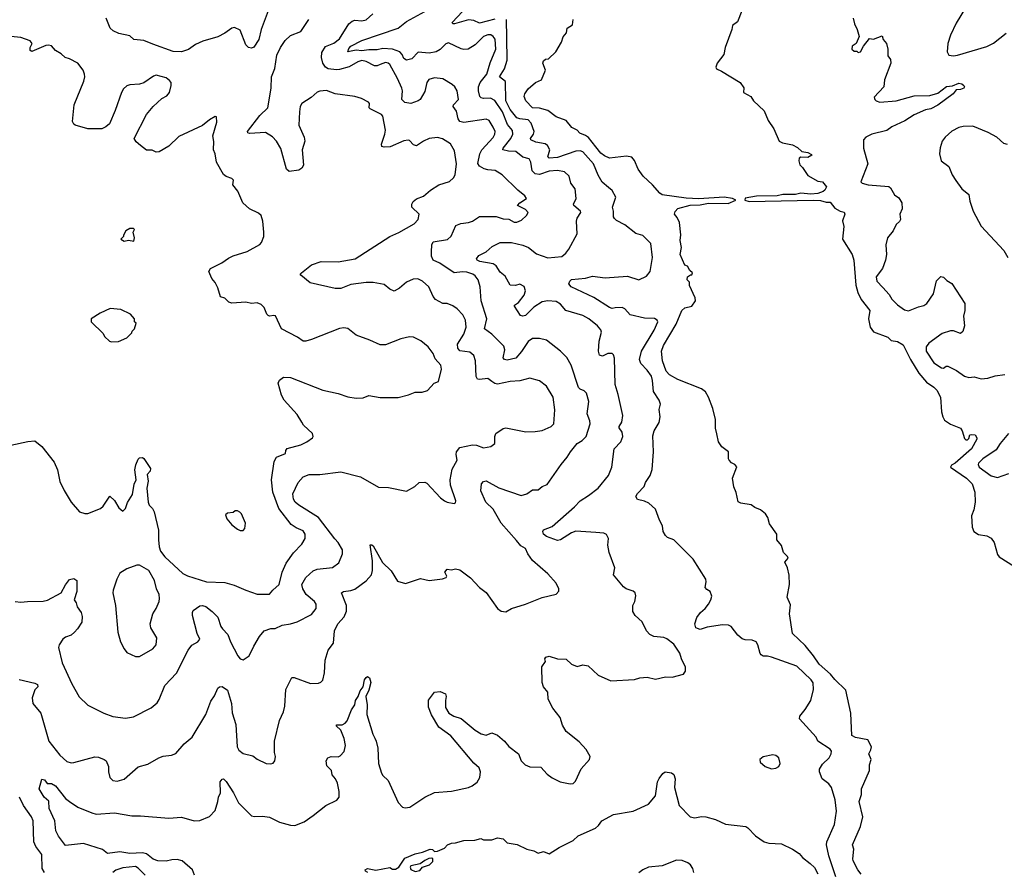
# Model space of a CAD drawing. Extents: x 2087054 to 2277909, y 548907 to 753496.
# Tile 344 of 444: x 2189658 to 2196699, y 704228 to 710325. Entities that reach past the tile are written whole.
import ezdxf

# ---------------------------------------------------------------- set-up
doc = ezdxf.new("R2010")
doc.units = 0

msp = doc.modelspace()

# ---------------------------------------------------------------- linework, layer by layer
at = {"layer": '0CON20XD'}
for points in [[(2196461.7, 710478.3), (2196355, 710300), (2196314.4, 710215), (2196295.7, 710155), (2196291.2, 710095), (2196301.7, 710071.7), (2196335, 710065.8), (2196365, 710071.9), (2196575, 710132.9), (2196622.1, 710157.9), (2196712, 710228)], [(2191435, 710388.8), (2191384.6, 710255), (2191367.8, 710182.2), (2191331.7, 710128.3), (2191315, 710120), (2191295, 710126.2), (2191274.2, 710144.2), (2191235, 710248.8), (2191195, 710268), (2191175, 710264), (2191125, 710227.5), (2191075, 710203.1), (2190968.3, 710171.7), (2190915, 710146.5), (2190865, 710110.7), (2190815, 710093.9), (2190755, 710097.3), (2190608.9, 710148.9), (2190545, 710175.6), (2190475, 710183.1), (2190445, 710208.6), (2190365.7, 710225.7), (2190326.7, 710245), (2190303.8, 710265), (2190275.6, 710335)], [(2190652.5, 705045), (2190685, 705058), (2190744.3, 705065.7), (2190775, 705077.5), (2190834.5, 705145.5), (2190892, 705195), (2190990, 705355), (2191025, 705452.5), (2191051.2, 705488.8), (2191073.8, 705545), (2191086, 705555), (2191105, 705557.1), (2191145, 705531.2), (2191173.3, 705435), (2191177.4, 705367.4), (2191202.5, 705285), (2191214.2, 705125), (2191225, 705101.2), (2191255, 705076.2), (2191325, 705060), (2191356.4, 705036.4), (2191420, 705005), (2191453, 705003), (2191471.7, 705008.3), (2191482.5, 705025), (2191487.5, 705055), (2191480, 705085), (2191481.2, 705165), (2191515.8, 705314.2), (2191543.7, 705376.3), (2191553.6, 705415), (2191562, 705535), (2191605, 705620), (2191621.7, 705621.7), (2191737.3, 705577.3), (2191795, 705580), (2191812.3, 705587.7), (2191825, 705602.5), (2191837.5, 705655), (2191841.5, 705745), (2191862.9, 705815), (2191901.1, 705865), (2191908.6, 705955), (2191931.9, 706005), (2191977.5, 706055), (2191995.8, 706095), (2191995.6, 706135.6), (2191958.8, 706225), (2191974.3, 706235.7), (2192025, 706242.5), (2192055, 706253.3), (2192135, 706312), (2192173.1, 706355), (2192181.5, 706385), (2192180, 706455), (2192165, 706570), (2192175, 706570), (2192185, 706561.2), (2192253.2, 706443.2), (2192313.6, 706383.6), (2192360.3, 706310.3), (2192416.2, 706293.8), (2192525, 706329.2), (2192585.9, 706314.1), (2192682.7, 706327.3), (2192707.5, 706335), (2192712.5, 706345), (2192698, 706375), (2192715, 706396), (2192745, 706390), (2192775, 706398.8), (2192805, 706391.2), (2192882.7, 706332.7), (2192945, 706263.3), (2192995, 706227.5), (2193074.1, 706114.1), (2193100, 706095), (2193135, 706091.2), (2193175, 706113.3), (2193275, 706144), (2193395, 706193.8), (2193495, 706216.7), (2193513, 706237), (2193513.3, 706255), (2193493.8, 706295), (2193435, 706362), (2193325, 706458), (2193290.8, 706505), (2193275, 706543.8), (2193242.2, 706562.2), (2193211.1, 706601.1), (2193102, 706725), (2193044, 706824), (2192992.2, 706875), (2192954.6, 706955), (2192961.1, 707005), (2192975, 707022.5), (2192995, 707026), (2193085, 706976.4), (2193245, 706922), (2193285, 706933.8), (2193325, 706963.8), (2193365, 706963.3), (2193395, 706986.2), (2193429.1, 707000.9), (2193530, 707145), (2193574.3, 707195.7), (2193596, 707235), (2193645, 707294.2), (2193680, 707315), (2193708.1, 707345), (2193736.8, 707435), (2193735, 707456.2), (2193715.6, 707505.6), (2193726.9, 707595), (2193712, 707655), (2193695, 707670), (2193665, 707681.9), (2193653.5, 707695), (2193601.4, 707855), (2193569.8, 707909.8), (2193525.5, 707955.5), (2193425, 708032.9), (2193375, 708045.7), (2193325, 708044.4), (2193295, 708024.3), (2193247.4, 707952.6), (2193205, 707905.4), (2193145, 707890.9), (2193124, 707895), (2193115.8, 707905.8), (2193126.3, 707963.7), (2193120, 707990), (2193035, 708075.6), (2192981.5, 708115), (2192998.4, 708185), (2192958.4, 708315), (2192950.4, 708415), (2192936.1, 708465), (2192915, 708493.3), (2192898.6, 708505), (2192855, 708520.3), (2192825, 708522.5), (2192765, 708515.6), (2192662.8, 708582.8), (2192615, 708605.4), (2192603.8, 708633.8), (2192602.1, 708665), (2192604.8, 708715.2), (2192614.8, 708735.2), (2192716.5, 708753.5), (2192743.9, 708776.1), (2192776.9, 708853.1), (2192812.1, 708867.9), (2192866.4, 708873.6), (2192895, 708883.1), (2192945, 708918.1), (2193065, 708917.8), (2193115, 708901.1), (2193155, 708898.6), (2193195, 708878), (2193213.9, 708876.1), (2193247.7, 708892.3), (2193283.3, 708925), (2193293.3, 708945), (2193275, 708967.5), (2193217.5, 708995), (2193233.8, 709015), (2193282.5, 709045), (2193270, 709065), (2193220, 709105), (2193108.8, 709215), (2193057.3, 709247.3), (2193005, 709250), (2192979.4, 709259.4), (2192946.8, 709276.8), (2192934.6, 709295.4), (2192948.6, 709365), (2192963.1, 709395), (2193045, 709482.5), (2193056.4, 709505), (2193057.5, 709525), (2193045, 709556.2), (2193016, 709605), (2192995, 709613.1), (2192835, 709589.7), (2192805, 709597.7), (2192793.8, 709615), (2192780.9, 709670.9), (2192757.5, 709705), (2192760, 709715), (2192796.7, 709755), (2192785.5, 709815.5), (2192770, 709845), (2192751.7, 709861.7), (2192685, 709902), (2192625, 709909.2), (2192585, 709897.1), (2192569.1, 709875), (2192555, 709812), (2192522, 709755), (2192506.5, 709743.5), (2192455, 709725.3), (2192412.2, 709732.2), (2192391.6, 709755), (2192396.6, 709815), (2192391.3, 709835), (2192360.7, 709905), (2192305.4, 710005), (2192293.8, 710015), (2192275, 710017.9), (2192236.6, 710003.4), (2192215, 709993.8), (2192195, 709993.8), (2192135, 710025.3), (2192105, 710032.9), (2192075, 710023.4), (2192015, 709986.9), (2191945, 709968.8), (2191924.1, 709965.9), (2191865, 709973.8), (2191845, 709985.2), (2191825.8, 710015), (2191816.2, 710055), (2191818.8, 710091.2), (2191845, 710133.3), (2191905, 710155.9), (2191945, 710188.9), (2192011.5, 710295), (2192034.4, 710315), (2192055, 710322.1), (2192105, 710317.8), (2192135, 710324.5), (2192182.4, 710367.6)], [(2192582, 705408), (2192580.5, 705459.5), (2192623.6, 705516.4), (2192665, 705520), (2192703.3, 705503.3), (2192708.8, 705485), (2192702.5, 705455), (2192702.9, 705405), (2192725.7, 705365.7), (2192763.3, 705345), (2192815, 705327.1), (2192916.2, 705245), (2192958.3, 705218.3), (2192995, 705208), (2193035, 705224), (2193075, 705208.1), (2193125, 705165.8), (2193155, 705127.5), (2193224, 705075), (2193245, 705023.8), (2193273.8, 704995), (2193305, 704982.9), (2193385, 704980), (2193430.3, 704930.3), (2193465, 704904), (2193522.5, 704875), (2193595, 704860), (2193615, 704863.8), (2193631.7, 704878.3), (2193672.4, 704967.6), (2193732.5, 705035), (2193736.7, 705055), (2193708.8, 705105), (2193659.4, 705159.4), (2193565, 705234), (2193539.7, 705279.7), (2193524.2, 705334.2), (2193471.2, 705401.2), (2193436.2, 705465), (2193433.8, 705515), (2193405, 705553.3), (2193394.4, 705585), (2193393.1, 705696.9), (2193417.5, 705735), (2193413.3, 705755), (2193420, 705765), (2193445, 705772.5), (2193505, 705754.2), (2193565, 705750.8), (2193605, 705716.7), (2193645, 705698.6), (2193685, 705710.8), (2193723.9, 705703.9), (2193795, 705638), (2193885, 705596), (2194053.9, 705606.1), (2194091.7, 705618.3), (2194145, 705623.3), (2194205, 705608.8), (2194276.4, 705626.4), (2194325, 705623.8), (2194405, 705643.3), (2194420, 705665), (2194420, 705695), (2194390, 705755), (2194380, 705795), (2194335, 705858.8), (2194285, 705897.1), (2194265, 705905.6), (2194193, 705913), (2194165, 705928.8), (2194140, 705955), (2194108.8, 706018.8), (2194058.8, 706065), (2194042.7, 706092.7), (2194042, 706135), (2194056, 706165), (2194063.8, 706205), (2194060, 706225), (2194045, 706238.8), (2193995, 706255.8), (2193975, 706270), (2193904.1, 706354.1), (2193914, 706405), (2193873.3, 706515), (2193864.2, 706565.8), (2193868, 706615), (2193855, 706643.3), (2193835, 706652), (2193778.3, 706658.3), (2193635, 706666.7), (2193605, 706656.2), (2193525, 706605.5), (2193505, 706600), (2193425, 706628.6), (2193403.1, 706645), (2193398.9, 706665), (2193405, 706677.5), (2193465, 706700), (2193625, 706841.1), (2193665, 706883.5), (2193726.8, 706923.2), (2193795.7, 706975), (2193868.1, 707065), (2193893.6, 707125), (2193909.2, 707255), (2193956.2, 707305), (2193971.2, 707345), (2193965.8, 707375), (2193944.3, 707405), (2193944.3, 707415), (2193964.5, 707445.5), (2193971.1, 707495), (2193938.6, 707645), (2193916.2, 707715), (2193910.8, 707905), (2193905, 707927.5), (2193895, 707938.8), (2193865, 707938.6), (2193825, 707919.2), (2193805, 707926.2), (2193797.5, 707955), (2193801.5, 708025), (2193819.1, 708089.1), (2193815, 708106.2), (2193789.2, 708135), (2193729.2, 708185), (2193685, 708210), (2193563.8, 708245), (2193525, 708290), (2193495, 708310), (2193435, 708313.3), (2193395, 708306.6), (2193335, 708270), (2193275, 708209.2), (2193255, 708205.8), (2193240.3, 708210.3), (2193196.2, 708275), (2193196.4, 708283.6), (2193225, 708301.2), (2193264.5, 708355), (2193274.3, 708385), (2193265, 708417.5), (2193235, 708433.3), (2193203, 708423), (2193165, 708427.5), (2193130.5, 708490.5), (2193095, 708520), (2193065.5, 708565.5), (2193045, 708578.2), (2192949.2, 708595), (2192929.2, 708605), (2192925.6, 708615), (2192942.4, 708637.6), (2192994, 708665), (2193036.8, 708703.2), (2193095, 708731.9), (2193175, 708730.8), (2193255, 708712.2), (2193295.8, 708695.8), (2193355, 708650), (2193435, 708621.8), (2193535, 708632.2), (2193564, 708655), (2193585.5, 708684.5), (2193645.5, 708794.5), (2193639.4, 708885), (2193645, 708906.2), (2193670, 708945), (2193668, 708955), (2193620, 708995), (2193617.5, 709005), (2193638.6, 709045), (2193631.2, 709115), (2193600, 709155), (2193586.4, 709206.4), (2193555, 709236.7), (2193505, 709246.6), (2193445, 709240.5), (2193375, 709217.6), (2193345, 709221.5), (2193323.9, 709243.9), (2193312.2, 709305), (2193300.8, 709330.8), (2193255, 709342.7), (2193205, 709382.3), (2193153.9, 709383.9), (2193112, 709395), (2193114.4, 709405), (2193170.8, 709475), (2193184.1, 709505), (2193183.1, 709533.1), (2193145.8, 709575.8), (2193111.4, 709665), (2193055, 709747.7), (2193025, 709764.7), (2192975, 709761.4), (2192957.5, 709765), (2192948.8, 709775), (2192939.4, 709815), (2192939.7, 709845), (2192950.8, 709875), (2192999.7, 709935), (2193023.4, 710016.6), (2193063.4, 710115), (2193057.3, 710185), (2193044.5, 710204.5), (2193026.6, 710216.6), (2193005, 710216.5), (2192975, 710204.5), (2192915, 710145.6), (2192865, 710114.5), (2192835, 710111.9), (2192815, 710117.1), (2192725, 710160), (2192705, 710151.9), (2192665, 710112.3), (2192635.7, 710095), (2192586.2, 710086.2), (2192508.3, 710091.7), (2192462.5, 710045), (2192425, 710034.4), (2192406.2, 710046.2), (2192393.5, 710075), (2192376.2, 710095), (2192325, 710113.3), (2192255, 710118), (2192215, 710109.5), (2192155, 710109.8), (2192105, 710101.3), (2192065, 710106.5), (2192005, 710094.2), (2192011.1, 710118.9), (2192025, 710135.5), (2192105.8, 710175), (2192365.5, 710264.5), (2192425, 710310.8), (2192555, 710383.2)], [(2193055, 710329.4), (2192945, 710299.8), (2192905, 710319), (2192867.2, 710322.8), (2192767.5, 710295), (2192755.8, 710295.8), (2192751.4, 710305), (2192825, 710383.3)], [(2194822.9, 710387.1), (2194790.3, 710309.7), (2194756.1, 710283.9), (2194750.8, 710255), (2194702.5, 710125), (2194692.5, 710075), (2194645.8, 710015), (2194636, 709985), (2194642.2, 709972.2), (2194677.1, 709957.1), (2194810, 709875), (2194836.9, 709836.9), (2194834.2, 709804.2), (2194886.7, 709775), (2194906.2, 709745), (2194982.6, 709672.6), (2195009.6, 709605), (2195050.5, 709545), (2195090, 709455), (2195113, 709443), (2195185, 709428.9), (2195220.3, 709410.3), (2195251.9, 709381.9), (2195293.8, 709375), (2195320, 709360), (2195323.3, 709355), (2195295, 709338.5), (2195245, 709341.2), (2195233.3, 709335), (2195228.8, 709315), (2195236.4, 709286.4), (2195257.3, 709267.3), (2195295, 709210), (2195365, 709170), (2195400, 709165), (2195428.8, 709128.8), (2195416.2, 709105), (2195403.3, 709095), (2195365, 709081.9), (2195315, 709077.1), (2195245, 709084.2), (2195205.7, 709074.3), (2195116.1, 709073.9), (2195075, 709064.2), (2194927.2, 709062.8)], [(2192776.2, 706883.8), (2192738.1, 706995), (2192735.7, 707035), (2192750.7, 707109.3), (2192787.5, 707175), (2192780, 707215), (2192782.5, 707235), (2192805, 707266), (2192895, 707285.6), (2192925, 707281.9), (2192975, 707264), (2193027.7, 707272.3), (2193056.2, 707295), (2193056.7, 707345), (2193063.3, 707365), (2193115, 707401.2), (2193135, 707406.2), (2193278.3, 707378.3), (2193345, 707380), (2193395, 707388), (2193458, 707415), (2193476.7, 707435), (2193485.6, 707535), (2193472.1, 707625), (2193424.5, 707704.5), (2193375, 707742), (2193305, 707760.8), (2193235, 707743.1), (2193165, 707738.2), (2193075, 707717.5), (2193055, 707722.5), (2193035, 707738.5), (2193005, 707757.8), (2192945, 707751.2), (2192932.9, 707755), (2192922.8, 707772.8), (2192916.5, 707885), (2192904.5, 707924.5), (2192876.4, 707946.4), (2192805, 707956), (2192791.1, 707975), (2192788.1, 708005), (2192835.3, 708075), (2192850.8, 708125), (2192846.7, 708175), (2192827.5, 708215), (2192787.5, 708257.5), (2192755, 708279.2), (2192715, 708295.6), (2192685, 708294.2), (2192632, 708325), (2192614.5, 708345), (2192583.1, 708415), (2192538, 708455), (2192505, 708471.5), (2192470.7, 708469.3), (2192425, 708447.1), (2192375, 708404), (2192335, 708384.2), (2192305, 708398), (2192265, 708430.6), (2192185, 708445.5), (2192135, 708445.4), (2192025, 708432.2), (2191955, 708402.5), (2191915, 708401.4), (2191735, 708443.8), (2191668.3, 708498.3), (2191663.8, 708505), (2191673.3, 708515), (2191745, 708572.9), (2191814.6, 708595.4), (2191935, 708593.3), (2192055.8, 708614.2), (2192305.2, 708774.8), (2192368.1, 708801.9), (2192480, 708865), (2192506.9, 708895), (2192515.7, 708935), (2192462, 708985), (2192462.5, 709005), (2192472.9, 709025), (2192495, 709043.8), (2192545, 709063.8), (2192595, 709105.7), (2192655, 709143.1), (2192731.4, 709168.6), (2192761.2, 709195), (2192772.5, 709215), (2192780.6, 709295), (2192766.6, 709386.6), (2192737.6, 709437.6), (2192681.7, 709471.7), (2192645, 709481.4), (2192585.8, 709474.2), (2192545, 709455.7), (2192495, 709421.9), (2192475, 709428.9), (2192445, 709460), (2192435, 709463.1), (2192405, 709457.5), (2192306.2, 709415), (2192265, 709412.9), (2192248.1, 709418.1), (2192244.3, 709434.3), (2192268.9, 709505), (2192273.4, 709535), (2192255.5, 709635), (2192245, 709646.5), (2192165, 709687.5), (2192156, 709695), (2192158.8, 709725), (2192153.3, 709735), (2192101.1, 709761.1), (2192055, 709774.4), (2191915, 709795.7), (2191852.7, 709817.3), (2191805, 709814.4), (2191785, 709805.6), (2191741.7, 709768.3), (2191675, 709724.3), (2191663.1, 709705), (2191658.2, 709665), (2191655, 709570), (2191691.3, 709485), (2191698, 709455), (2191678.9, 709395), (2191686.4, 709285), (2191675, 709264), (2191655, 709248.8), (2191585, 709240), (2191566, 709255), (2191524.8, 709404.8), (2191495.4, 709455), (2191465, 709486), (2191415, 709518.1), (2191302, 709512), (2191290, 709515), (2191286, 709525), (2191375, 709640.7), (2191432.9, 709695), (2191457.1, 709835), (2191457.8, 709915), (2191481.9, 709975), (2191497.8, 710072.2), (2191523.8, 710125), (2191556.2, 710175), (2191595, 710212), (2191669.5, 710240.5), (2191726.7, 710325)], [(2195444.4, 704345), (2195428.2, 704425), (2195429.5, 704445), (2195485, 704570), (2195499.6, 704665), (2195489.1, 704745), (2195462.9, 704835), (2195445, 704859.4), (2195395.9, 704895.9), (2195378.8, 704945), (2195378, 704965), (2195399.8, 705000.2), (2195445.7, 705045), (2195461.9, 705075), (2195464.3, 705095), (2195455, 705108.6), (2195365.8, 705165.8), (2195353.3, 705195), (2195234, 705325), (2195237.5, 705345), (2195275, 705391.4), (2195315, 705456.2), (2195335.3, 705534.7), (2195332.6, 705582.6), (2195318.6, 705605), (2195215, 705700.8), (2195035.6, 705765.6), (2195006.4, 705773.6), (2194975, 705773.3), (2194961.7, 705781.7), (2194952.3, 705792.3), (2194935.6, 705855), (2194924, 705875), (2194895, 705888.1), (2194845, 705890), (2194825, 705896.9), (2194792.5, 705922.5), (2194745.8, 705985), (2194726.7, 705995), (2194685, 705998.1), (2194575, 705979.4), (2194525, 705964.5), (2194494.2, 705975), (2194485.8, 706005), (2194500.7, 706049.3), (2194525.7, 706084.3), (2194561.2, 706115), (2194584.1, 706145.9), (2194601.2, 706175), (2194608.3, 706201.7), (2194596.7, 706235), (2194570.9, 706250.9), (2194560.8, 706265), (2194567.5, 706305), (2194564.2, 706325), (2194475, 706466), (2194335, 706604.2), (2194291.7, 706621.7), (2194276.2, 706635), (2194260, 706665), (2194254.1, 706704.1), (2194232.5, 706745), (2194206, 706825), (2194157.6, 706867.6), (2194125, 706882.5), (2194075, 706894), (2194063.8, 706915), (2194075, 706936.7), (2194124, 706986), (2194134.4, 707015.6), (2194166.2, 707065), (2194181.9, 707108.1), (2194191.1, 707235), (2194185, 707350), (2194195.6, 707385), (2194230, 707445), (2194237.5, 707485), (2194232.1, 707537.9), (2194240, 707575), (2194231.9, 707605), (2194190.6, 707665), (2194184.5, 707745), (2194176.2, 707775), (2194145, 707818.1), (2194100, 707865), (2194091.1, 707895), (2194104.6, 707955.4), (2194195.4, 708104.6), (2194222, 708165), (2194217.1, 708177.1), (2194197.6, 708187.6), (2194125, 708190), (2194023.6, 708213.6), (2193986.6, 708256.6), (2193967.6, 708267.6), (2193916.2, 708263.8), (2193895, 708260.6), (2193875, 708266.9), (2193765, 708338), (2193602, 708415), (2193586, 708435), (2193591.2, 708455), (2193605, 708466), (2193703.6, 708476.4), (2193755, 708490.4), (2193845, 708479.2), (2194005, 708489.6), (2194085, 708464.2), (2194140.3, 708489.7), (2194165.7, 708525), (2194183.8, 708625), (2194171.4, 708725), (2194115, 708781.2), (2194065, 708795.8), (2193985, 708858), (2193925, 708888.8), (2193912.1, 708902.1), (2193904.3, 708915), (2193904.5, 708955), (2193897.5, 708985), (2193920.6, 709055), (2193894, 709104), (2193869.2, 709125), (2193823.4, 709163.4), (2193795, 709212), (2193760.3, 709295), (2193685, 709379.3), (2193665, 709387.3), (2193635, 709384.8), (2193505, 709340.4), (2193445.4, 709335.4), (2193435.6, 709345), (2193450, 709395), (2193432.1, 709425), (2193415, 709437.1), (2193348.1, 709448.1), (2193312.3, 709465), (2193310.7, 709475), (2193332, 709505), (2193337.2, 709525), (2193316, 709586), (2193295, 709608), (2193235, 709614.8), (2193213, 709623), (2193165, 709682.9), (2193133.7, 709745), (2193132.6, 709882.6), (2193090, 709915), (2193125.8, 709974.2), (2193143.9, 710036.1), (2193141.1, 710195), (2193138.8, 710325)], [(2195675.8, 704215), (2195650.8, 704245), (2195619.5, 704309.5), (2195616, 704325), (2195623.6, 704393.6), (2195614, 704425), (2195671.4, 704555), (2195687.5, 704625), (2195661.2, 704735), (2195678.8, 704785), (2195678.8, 704825), (2195734.2, 704955.8), (2195736, 704995), (2195746.2, 705035), (2195731.2, 705075), (2195746, 705104), (2195748.8, 705125), (2195724.2, 705174.2), (2195635, 705190.4), (2195609.2, 705205), (2195602.9, 705365), (2195565, 705530), (2195487.3, 705607.3), (2195457.5, 705645), (2195375.2, 705715.2), (2195334.2, 705775.8), (2195275, 705849.6), (2195184.4, 705935), (2195163.9, 706076.1), (2195170.2, 706140.2), (2195147.5, 706195), (2195164.3, 706285), (2195161.7, 706351.7), (2195150, 706405), (2195130, 706445), (2195152.5, 706475), (2195150, 706485), (2195120, 706515), (2195105.6, 706565.6), (2195073.3, 706605), (2195072.5, 706645), (2195019.3, 706719.3), (2195008.8, 706765), (2194991.2, 706791.2), (2194955, 706820), (2194915, 706836.2), (2194888.8, 706855), (2194815, 706866.2), (2194795, 706877.5), (2194782.7, 706942.7), (2194766.2, 706985), (2194756.7, 707045), (2194786.4, 707126.4), (2194773, 707143), (2194747.5, 707155), (2194732.5, 707175), (2194727.5, 707185), (2194727.5, 707235), (2194679.3, 707269.3), (2194656.1, 707306.1), (2194644.2, 707364.2), (2194634.1, 707404.1), (2194633.1, 707465), (2194614.4, 707544.4), (2194584.2, 707625), (2194562.4, 707662.4), (2194535, 707685.6), (2194365, 707752.7), (2194305, 707785.5), (2194281.3, 707811.3), (2194254.5, 707885.5), (2194248.5, 707955), (2194261.2, 707995), (2194351.6, 708148.4), (2194393.3, 708245), (2194415, 708263.8), (2194465, 708276.7), (2194490, 708315), (2194487.5, 708335), (2194447.5, 708425), (2194447.5, 708447.5), (2194432.5, 708465), (2194433.9, 708486.1), (2194455, 708500), (2194465, 708500), (2194470, 708515), (2194450.7, 708530.7), (2194433, 708563), (2194415, 708570), (2194381.2, 708645), (2194390, 708695), (2194380.5, 708745), (2194385.5, 708785.5), (2194377.5, 708875), (2194360.7, 708910.7), (2194340, 708935), (2194345, 708952.5), (2194365, 708973.8), (2194451.7, 708998.3), (2194525, 709001.9), (2194585, 709012.7), (2194725, 709009.5), (2194780, 709035), (2194755, 709047.2), (2194695, 709055.4), (2194515, 709043.3), (2194425, 709048), (2194252.6, 709072.6), (2194235, 709084), (2194184.3, 709145), (2194116.6, 709206.6), (2194081.9, 709255), (2194055, 709316.7), (2194035, 709341.2), (2193997.9, 709347.9), (2193875, 709335.4), (2193840.4, 709350.4), (2193815, 709369.5), (2193777.1, 709415), (2193725, 709482.9), (2193705, 709497.8), (2193663.4, 709513.4), (2193644.1, 709534.1), (2193606.7, 709555), (2193565, 709604), (2193495, 709629.2), (2193434.1, 709675.9), (2193375, 709693.1), (2193325.6, 709695.6), (2193277.5, 709745), (2193265.8, 709775), (2193269.2, 709795), (2193295, 709830), (2193347.5, 709875), (2193388.8, 709895), (2193417.5, 709965), (2193400, 710015), (2193405, 710030), (2193418.3, 710041.7), (2193440, 710045), (2193492.5, 710095), (2193533.3, 710165), (2193545, 710202.5), (2193569.5, 710230.5), (2193573.8, 710265), (2193611.2, 710288.8), (2193616.7, 710325)], [(2195618.8, 710335), (2195627.5, 710295), (2195647.5, 710255), (2195662.5, 710205), (2195640, 710155), (2195612.5, 710135), (2195610, 710115), (2195625, 710100), (2195645, 710100), (2195655, 710090), (2195670, 710095), (2195692.5, 710135), (2195735, 710190), (2195765, 710186.7), (2195825, 710210), (2195833.9, 710183.9), (2195856.7, 710155), (2195866.2, 710115), (2195867, 710067), (2195885, 710040), (2195887.5, 710015), (2195843.6, 709893.6), (2195837.5, 709845), (2195768.3, 709771.7), (2195772.5, 709755), (2195782.5, 709745), (2195810, 709735), (2195925, 709744.5), (2196055, 709780.4), (2196166.6, 709783.4), (2196225, 709800), (2196285, 709847.1), (2196328.1, 709851.9), (2196375, 709870), (2196395, 709866.1), (2196410, 709855), (2196414.3, 709845), (2196409.2, 709835), (2196385, 709824.5), (2196355, 709823.3), (2196333.8, 709795), (2196225, 709713.5), (2196175, 709687.3), (2196135, 709680), (2196055, 709643.5), (2195988.2, 709601.8), (2195895, 709557.5), (2195858.8, 709531.2), (2195751.2, 709505), (2195708, 709485), (2195692.9, 709465), (2195693.1, 709405), (2195724.2, 709295), (2195674.2, 709164.2), (2195683.3, 709155), (2195725, 709142.7), (2195872.7, 709132.7), (2195885, 709123.3), (2195915, 709071.2), (2195945, 709050), (2195967.5, 709015), (2195968.3, 708971.7), (2195953.3, 708935), (2195956, 708895), (2195949.1, 708880.9), (2195925, 708860), (2195904.3, 708815), (2195864.4, 708765), (2195851.1, 708715), (2195856, 708645), (2195850, 708605), (2195827.5, 708545), (2195783.8, 708485), (2195788.8, 708455), (2195829.8, 708409.8), (2195875, 708358.8), (2195895.5, 708325.5), (2195935, 708286), (2195985, 708250.8), (2196015, 708242), (2196085, 708271.2), (2196125, 708281.2), (2196146.2, 708295), (2196192.5, 708365), (2196213.7, 708456.3), (2196245, 708487.5), (2196263.6, 708483.6), (2196289.3, 708459.3), (2196325, 708438.8), (2196416.2, 708295), (2196415.9, 708244.1), (2196406.7, 708205), (2196413.8, 708135), (2196403.8, 708095), (2196385, 708080), (2196335, 708099.2), (2196315, 708100), (2196255, 708080), (2196158.9, 708011.1), (2196140, 707985), (2196141.2, 707955), (2196195, 707870), (2196250, 707835), (2196265, 707833.3), (2196283, 707847), (2196295, 707847.5), (2196357, 707817), (2196415, 707776.2), (2196445, 707766.2), (2196485, 707771.9), (2196535, 707755.6), (2196580.6, 707760.6), (2196635, 707778.2), (2196703, 707787)], [(2189595, 707281.9), (2189715, 707309.5), (2189765, 707312), (2189815, 707272), (2189905, 707161.2), (2189929.1, 707105), (2189945, 707022.5), (2189975, 706957.5), (2190026.7, 706875), (2190086.4, 706806.4), (2190123.9, 706793.9), (2190145, 706794), (2190235, 706828.8), (2190255, 706846.7), (2190303.3, 706916.7), (2190335.8, 706885.8), (2190367.5, 706835), (2190395, 706810), (2190415, 706830), (2190428.3, 706871.7), (2190465, 706930), (2190475.8, 707004.2), (2190491.2, 707035), (2190480.6, 707105), (2190488, 707142), (2190505, 707182.5), (2190515, 707192.5), (2190535, 707193.3), (2190546, 707186), (2190594.4, 707115), (2190590.8, 707095), (2190568.3, 707071.7), (2190577.1, 707025), (2190566.2, 706975), (2190576, 706875), (2190584.2, 706854.2), (2190608.3, 706828.3), (2190620, 706805), (2190651.2, 706675), (2190650, 706605), (2190656.2, 706555), (2190664.3, 706524.3), (2190695, 706483.3), (2190823.8, 706365), (2190857, 706347), (2190994.5, 706304.5), (2191125, 706299.2), (2191190.9, 706280.9), (2191275, 706245.8), (2191355, 706216), (2191445, 706216.2), (2191467.5, 706245), (2191514.4, 706285.6), (2191535.5, 706375), (2191562.7, 706437.3), (2191615, 706512.5), (2191675.6, 706574.4), (2191698.6, 706615), (2191699.2, 706645), (2191685, 706668.8), (2191635, 706691.1), (2191600, 706715), (2191510.2, 706830.2), (2191469.2, 706945), (2191458.1, 707035), (2191477.8, 707165), (2191493.8, 707196.2), (2191558, 707222), (2191560, 707245), (2191571.7, 707258.3), (2191667.5, 707285), (2191712.5, 707305), (2191752.5, 707335), (2191757.5, 707345), (2191752.5, 707365), (2191687.5, 707425), (2191675, 707447.5), (2191642.3, 707502.3), (2191550, 707605), (2191530.5, 707640.5), (2191506.2, 707725), (2191515, 707747.5), (2191545, 707767.5), (2191595, 707766.7), (2191825, 707676), (2191935, 707652), (2192005, 707628), (2192065, 707618.8), (2192115, 707620), (2192155, 707636.7), (2192235, 707623.8), (2192365, 707623.8), (2192438.8, 707641.2), (2192485, 707661.2), (2192535, 707661.2), (2192575, 707673.3), (2192622.5, 707725), (2192653, 707737), (2192674.2, 707825), (2192670, 707855), (2192630, 707900), (2192615, 707936.7), (2192580, 707985), (2192527.6, 708027.6), (2192475, 708054), (2192445, 708058), (2192383.3, 708043.3), (2192275, 708000), (2192235, 707999.4), (2192163, 708033), (2192065, 708068), (2192005, 708116.2), (2191975, 708122), (2191945, 708116), (2191745, 708037.5), (2191705, 708025.7), (2191685, 708026), (2191645, 708053.8), (2191530, 708115), (2191486.4, 708206.4), (2191475, 708210), (2191445, 708203.8), (2191435, 708208.8), (2191425, 708220), (2191407, 708267), (2191385, 708288.6), (2191355, 708301.1), (2191315, 708296), (2191275, 708305.6), (2191175, 708297.1), (2191153.8, 708305), (2191125, 708333.8), (2191095, 708343.8), (2191075, 708407.5), (2191056.7, 708445), (2191032.5, 708475), (2191010, 708525), (2191023.3, 708545), (2191102.5, 708585), (2191151.7, 708618.3), (2191185, 708636), (2191285, 708667.5), (2191375, 708716), (2191387.4, 708732.6), (2191403.1, 708775), (2191404.6, 708804.6), (2191395.6, 708885), (2191383.8, 708925), (2191365, 708941.2), (2191301.2, 708971.2), (2191253.3, 709015), (2191218.3, 709098.3), (2191182.5, 709145), (2191187, 709177), (2191175, 709190), (2191135, 709203.3), (2191115, 709216.7), (2191066.4, 709306.4), (2191056, 709365), (2191044.4, 709395), (2191046.1, 709453.9), (2191040, 709495), (2191068.3, 709591.7), (2191065, 709630), (2191055, 709632.5), (2191015, 709608.8), (2190965, 709568.8), (2190795, 709490), (2190725, 709420), (2190655, 709380), (2190635, 709376.7), (2190605, 709392.5), (2190565, 709392.5), (2190522.5, 709425), (2190490.7, 709450.7), (2190477.5, 709475), (2190565, 709646.7), (2190613.3, 709705), (2190675, 709762), (2190709.3, 709780.7), (2190729.2, 709805), (2190742, 709855), (2190740, 709875), (2190730.3, 709890.3), (2190705, 709908.6), (2190632.7, 709927.3), (2190615, 709922), (2190545, 709874.3), (2190514.2, 709864.2), (2190445, 709860), (2190425, 709851.4), (2190400.6, 709829.4), (2190385.7, 709805), (2190340, 709675), (2190299.3, 709580.7), (2190275, 709557.5), (2190246.4, 709543.6), (2190146.1, 709543.9), (2190055, 709570), (2190045, 709576.7), (2190035.7, 709595.7), (2190047.1, 709715), (2190115.8, 709885), (2190124, 709915), (2190122, 709935), (2190111.2, 709965), (2190073.3, 710015), (2190015, 710045.8), (2189982.5, 710055), (2189955, 710080), (2189914.1, 710104.1), (2189885, 710136.7), (2189865, 710142.5), (2189845, 710140), (2189745, 710097.5), (2189732.5, 710105), (2189732.5, 710125), (2189746.7, 710155), (2189733.6, 710173.6), (2189665, 710198), (2189595, 710203.8)], [(2196721.8, 709431.8), (2196695, 709439.2), (2196645.5, 709485.5), (2196585, 709518.6), (2196475, 709562.2), (2196405, 709560.6), (2196375, 709552.9), (2196325, 709527.1), (2196275.6, 709484.4), (2196254.2, 709455), (2196240.5, 709409.5), (2196236.2, 709365), (2196248.8, 709315), (2196303.8, 709275), (2196326.1, 709216.1), (2196353.3, 709175), (2196396.7, 709115), (2196446.7, 709075), (2196453.3, 709026.7), (2196476.7, 708955), (2196535, 708847.5), (2196695, 708673.3), (2196723.4, 708623.4)], [(2194927.2, 709062.8), (2194845, 709048.6), (2194844.4, 709035), (2194875, 709025.4), (2195333.6, 709033.6), (2195385, 709032.5), (2195425, 709020), (2195455, 709020), (2195487.7, 708977.7), (2195525, 708956.2), (2195555, 708947.5), (2195558.8, 708935), (2195543, 708887), (2195550.8, 708845), (2195541.1, 708755), (2195611.1, 708645), (2195624, 708604), (2195637.4, 708427.4), (2195650.8, 708375), (2195675, 708323.5), (2195737.3, 708245), (2195727.7, 708185), (2195738.9, 708125), (2195765, 708092.5), (2195866.2, 708055), (2195891.4, 708031.4), (2195935, 708023.8), (2195975, 708000.8), (2196028.4, 707895), (2196088.1, 707798.1), (2196142, 707732), (2196196.3, 707696.4), (2196217.1, 707675), (2196242, 707625), (2196251.3, 707521.3), (2196258.9, 707485), (2196271.8, 707461.8), (2196315, 707431.2), (2196385, 707403.3), (2196398.8, 707385), (2196415, 707330), (2196425, 707320), (2196435, 707320), (2196445, 707330), (2196452.5, 707355), (2196461.7, 707358.3), (2196490, 707355), (2196502.5, 707335), (2196502.5, 707325), (2196464, 707255), (2196346.8, 707153.2), (2196320.9, 707139.1), (2196313.8, 707125), (2196428.9, 707045), (2196470.5, 707005), (2196489.1, 706945), (2196491.5, 706875), (2196481.4, 706818.6), (2196465.8, 706775.8), (2196470.7, 706695), (2196481.1, 706665), (2196513.7, 706643.7), (2196573.7, 706633.7), (2196605, 706616.7), (2196627.5, 706585), (2196651, 706501), (2196662.8, 706482.8), (2196773.4, 706413.4)], [(2190475, 708740), (2190480, 708765), (2190470, 708805), (2190480, 708825), (2190471.7, 708831.7), (2190445, 708832.5), (2190417.5, 708815), (2190400, 708785), (2190400, 708775), (2190380, 708755), (2190405, 708740), (2190435, 708747.5), (2190475, 708740)], [(2190315, 708020), (2190365, 708022.5), (2190425, 708050), (2190460, 708085), (2190463, 708097), (2190480, 708115), (2190490, 708155), (2190480, 708165), (2190480, 708185), (2190449.3, 708219.3), (2190381.7, 708251.7), (2190305, 708260), (2190233, 708227), (2190170, 708185), (2190170, 708165), (2190255, 708080), (2190265, 708060), (2190300, 708025), (2190315, 708020)], [(2196728.5, 707365), (2196668.9, 707295), (2196641.2, 707248.8), (2196545.7, 707185), (2196515.7, 707154.3), (2196512, 707145), (2196520, 707125), (2196605, 707062.5), (2196651.7, 707051.7), (2196731.4, 707078.6)], [(2189625, 706164.4), (2189665, 706158.2), (2189714.7, 706165.3), (2189825, 706166.2), (2189856.6, 706173.4), (2189955, 706225.8), (2189985, 706283.8), (2190015, 706322), (2190045, 706328), (2190066.7, 706315), (2190065.7, 706235), (2190047.5, 706175), (2190061.2, 706155), (2190068.8, 706125), (2190098.1, 706085), (2190104.3, 706055.7), (2190102.7, 706017.3), (2190072.4, 705967.6), (2190049.2, 705945), (2190025, 705924.3), (2189985, 705910), (2189965.8, 705895), (2189940, 705855), (2189934.4, 705835), (2189961.5, 705725), (2190031.1, 705575), (2190083.2, 705483.2), (2190145, 705423.8), (2190260, 705365), (2190325, 705342.2), (2190415, 705329.4), (2190471.1, 705338.9), (2190597, 705403), (2190640.2, 705439.8), (2190656.2, 705463.8), (2190696.8, 705563.2), (2190779.4, 705650.6), (2190863.4, 705816.6), (2190888.8, 705851.2), (2190932.5, 705875), (2190946, 705894), (2190928, 705935), (2190894.5, 706065), (2190893.1, 706085), (2190899.5, 706100.5), (2190945, 706132.2), (2190965, 706134.5), (2190988.3, 706128.3), (2191035, 706092.5), (2191075, 706051.4), (2191096.5, 705986.5), (2191107.5, 705967.5), (2191147.4, 705927.4), (2191165.5, 705875), (2191217.5, 705775), (2191235, 705754), (2191255, 705746.7), (2191300, 705775), (2191331.2, 705845), (2191372, 705915), (2191405.6, 705954.4), (2191455, 705971.9), (2191485, 705971.4), (2191534.6, 705995.4), (2191595, 706003.3), (2191642.2, 706017.8), (2191745, 706071.9), (2191777.1, 706115), (2191778.1, 706145), (2191766.9, 706165), (2191706.2, 706215), (2191682, 706255), (2191676.2, 706285), (2191704.6, 706335), (2191756.1, 706383.9), (2191784.6, 706395.4), (2191895, 706407.5), (2191939.1, 706440.9), (2191965.7, 706504.3), (2191965.7, 706534.3), (2191936.5, 706585), (2191911.7, 706611.7), (2191794.8, 706764.8), (2191655, 706851.9), (2191628, 706875), (2191615.8, 706895), (2191612, 706935), (2191650, 707015), (2191684, 707055), (2191726.9, 707073.1), (2191805, 707072.9), (2191955, 707091.5), (2192095, 707056.7), (2192225, 706982.5), (2192295, 706978.6), (2192425, 706954), (2192483.6, 706986.4), (2192515.8, 707014.2), (2192555, 707018), (2192569.7, 707009.7), (2192666.7, 706905), (2192695, 706883.8), (2192715, 706873.8), (2192765, 706863.8), (2192775, 706870), (2192776.2, 706883.8)], [(2191255, 706672.5), (2191267.5, 706685), (2191272.5, 706725), (2191245, 706790), (2191233, 706803), (2191215, 706812.5), (2191198.3, 706811.7), (2191185, 706800), (2191143, 706797), (2191130, 706785), (2191140, 706755), (2191175, 706712.5), (2191215, 706682.5), (2191235, 706672.5), (2191255, 706672.5)], [(2190485, 705770), (2190515, 705771.2), (2190610, 705825), (2190633.8, 705855), (2190638, 705905), (2190596.7, 705975), (2190590, 706005), (2190608.8, 706075), (2190633.8, 706115), (2190656.2, 706165), (2190658.8, 706185), (2190655.8, 706215), (2190636.9, 706255), (2190621.2, 706315), (2190582.5, 706385), (2190515, 706423.3), (2190495, 706423.3), (2190425, 706398), (2190375, 706366.2), (2190352.5, 706325), (2190325.7, 706245), (2190324.3, 706225), (2190342.5, 706135), (2190360, 705945), (2190378.8, 705875), (2190403.8, 705825), (2190425, 705800), (2190485, 705770)], [(2189655, 705606.2), (2189765, 705580), (2189785, 705570), (2189786.7, 705555), (2189766.4, 705533.6), (2189747.5, 705475), (2189750.8, 705435), (2189808, 705365), (2189866.7, 705165), (2189945, 705065.6), (2189995, 705020.8), (2190025, 705010.6), (2190045, 705011.9), (2190195, 705053.3), (2190220.7, 705050.7), (2190262.5, 705035), (2190276.2, 705025), (2190294, 704985), (2190294, 704945), (2190303.3, 704905), (2190324.3, 704884.3), (2190355, 704879.2), (2190405, 704894.3), (2190505, 704980.8), (2190575, 705000.8), (2190652.5, 705045)], [(2190907.8, 704207.8), (2190892.5, 704245), (2190819.7, 704309.7), (2190785, 704320.2), (2190746.6, 704316.6), (2190705, 704307.3), (2190645, 704309.4), (2190612.6, 704322.6), (2190565, 704360.5), (2190535.9, 704365.9), (2190445, 704361.1), (2190375, 704373), (2190285, 704361.9), (2190250.2, 704390.2), (2190115, 704433.3), (2189985, 704418.8), (2189935, 704486.2), (2189917.1, 704525), (2189910, 704595), (2189867.5, 704685), (2189865.7, 704735.7), (2189833.8, 704765), (2189796.7, 704825), (2189815, 704892.5), (2189835, 704890), (2189855, 704862.5), (2189885, 704863.3), (2189913.3, 704845), (2189984.5, 704754.5), (2190013.4, 704733.4), (2190074.3, 704694.3), (2190173.4, 704653.4), (2190205, 704643.8), (2190335, 704652.2), (2190460.3, 704630.3), (2190521.2, 704631.2), (2190725, 704615.7), (2190815, 704621.4), (2190905, 704596), (2190945, 704598), (2191015, 704626), (2191055, 704668.8), (2191075.7, 704734.3), (2191079.2, 704765), (2191094.4, 704795.6), (2191092.7, 704875), (2191105, 704893.8), (2191115, 704896.7), (2191135, 704876.2), (2191185.9, 704795.9), (2191222.2, 704725), (2191315, 704632.5), (2191337.3, 704627.3), (2191395, 704630), (2191445, 704621.1), (2191515, 704587.1), (2191595, 704564.2), (2191625, 704562), (2191692.7, 704587.3), (2191755.7, 704634.3), (2191847.5, 704705), (2191926.2, 704743.8), (2191942.5, 704765), (2191943.3, 704805), (2191930, 704865), (2191916.2, 704895), (2191892.5, 704925), (2191886.7, 704955), (2191855, 704988.8), (2191848.6, 705025), (2191861.2, 705045), (2191885, 705056.2), (2191935, 705053.3), (2191950.7, 705059.3), (2191977.7, 705092.3), (2191986.7, 705135), (2191978, 705185), (2191953.9, 705243.9), (2191920, 705275), (2191927, 705283), (2191965, 705283.3), (2191985.8, 705294.2), (2191998.7, 705311.3), (2192030.7, 705389.3), (2192055.6, 705424.4), (2192058.6, 705455), (2192078.6, 705485), (2192091.9, 705525), (2192113.1, 705555), (2192124.3, 705605), (2192135, 705620), (2192145, 705626.7), (2192159.3, 705619.3), (2192170, 705585), (2192155, 705530), (2192133.1, 705485), (2192141.8, 705425), (2192141.4, 705355), (2192182.3, 705215), (2192196.7, 705186.7), (2192207.3, 705165), (2192217.9, 705115), (2192223.1, 705005), (2192245, 704936), (2192255, 704919.4), (2192292.7, 704885), (2192365, 704727.5), (2192395, 704693.3), (2192415, 704687.5), (2192447.7, 704692.3), (2192555, 704766), (2192625, 704797.5), (2192745, 704807.5), (2192867, 704833), (2192894.2, 704845.8), (2192928.3, 704871.7), (2192948, 704905), (2192952.5, 704945), (2192944.2, 704975), (2192905, 705006.9), (2192742.3, 705202.3), (2192654.5, 705265), (2192602.6, 705352.6), (2192582, 705408)], [(2195035, 704967.5), (2195065, 704972.5), (2195087.5, 704985), (2195096.2, 705005), (2195086.2, 705045), (2195065, 705063.8), (2195045, 705068), (2194975, 705052.5), (2194950, 705035), (2194952.5, 705015), (2194990, 704985), (2195035, 704967.5)], [(2192146.7, 704225), (2192131.2, 704235), (2192128.8, 704245), (2192145, 704254), (2192205, 704242.9), (2192305, 704260.8), (2192325, 704250), (2192345, 704250.6), (2192370, 704265), (2192411.7, 704328.3), (2192485, 704359.8), (2192539.6, 704370.4), (2192593.6, 704393.6), (2192609.6, 704389.6), (2192625, 704376.7), (2192645, 704378.8), (2192695, 704400), (2192717.5, 704425), (2192745, 704436.7), (2192775, 704437.5), (2192835, 704453.8), (2192913.6, 704456.4), (2192955, 704470), (2192975, 704460), (2193035, 704458.8), (2193075, 704473.8), (2193116.2, 704466.2), (2193145, 704437.5), (2193215, 704427.5), (2193285, 704392), (2193335, 704382), (2193365, 704363.8), (2193405, 704376.7), (2193445, 704360), (2193515, 704403.8), (2193615, 704453.8), (2193652.3, 704487.7), (2193775, 704543.8), (2193797.8, 704562.2), (2193820, 704595), (2193905, 704640), (2194045.8, 704664.2), (2194154.1, 704715.9), (2194204, 704775), (2194220, 704875), (2194231.5, 704898.5), (2194257.5, 704935), (2194275, 704945.3), (2194318.6, 704938.6), (2194335, 704927.5), (2194346.2, 704895), (2194340, 704835), (2194374.6, 704705), (2194453.3, 704625), (2194485, 704616.7), (2194535, 704625.7), (2194565, 704624.3), (2194635, 704605.7), (2194705, 704571.4), (2194850, 704555), (2194865.9, 704545.9), (2194919.5, 704489.5), (2194982.5, 704445), (2195015, 704436), (2195105, 704430), (2195185, 704393.8), (2195232.5, 704362.5), (2195255, 704334), (2195311.7, 704291.7), (2195340.8, 704260.8), (2195365, 704216.7)], [(2189836.4, 704225), (2189819.1, 704255), (2189815.3, 704355), (2189773.1, 704413.1), (2189759.7, 704445), (2189755, 704596.2), (2189743.2, 704623.2), (2189684.5, 704705), (2189656.7, 704765)], [(2192485, 704234.3), (2192518.8, 704241.2), (2192537.5, 704265), (2192588, 704282), (2192612.5, 704305), (2192613.3, 704325), (2192605, 704329.2), (2192585, 704325.4), (2192555, 704312.7), (2192521.7, 704288.3), (2192456.2, 704273.8), (2192450, 704265), (2192455, 704247.1), (2192485, 704234.3)], [(2194479.6, 704225), (2194470.9, 704255), (2194455, 704280.4), (2194436.4, 704295), (2194395, 704310.9), (2194355, 704315.4), (2194252.2, 704275), (2194155, 704263.2), (2194113.6, 704245), (2194086.7, 704223.3)], [(2195493.8, 704195), (2195444.4, 704345)], [(2190556.3, 704206.3), (2190505, 704257.8), (2190485, 704268.5), (2190395, 704258.8), (2190345, 704242.2), (2190323.3, 704225)]]:
    msp.add_lwpolyline(points, dxfattribs=at)

doc.saveas('drawing.dxf')
